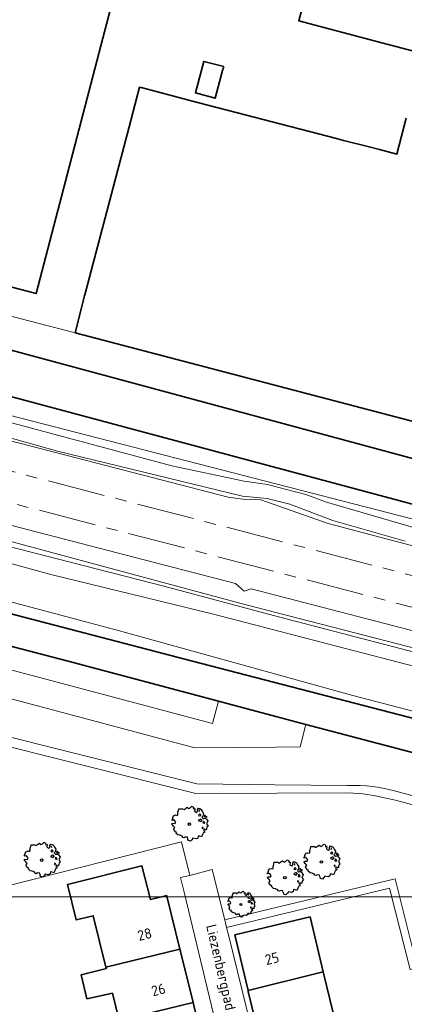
# Model space of a CAD drawing. Header units: metres. Extents: x 152391 to 157968, y 462336 to 467280.
# Tile 705 of 736: x 157224 to 157274, y 464694 to 464823. Entities that reach past the tile are written whole.
import ezdxf
from ezdxf.enums import TextEntityAlignment as Align

# ---------------------------------------------------------------- set-up
doc = ezdxf.new("R2010")
doc.units = ezdxf.units.M
doc.header["$LTSCALE"] = 0.75
doc.linetypes.add('AM-AS', pattern=[16, 10, -2, 2, -2])
doc.layers.get('0').update_dxf_attribs({"lineweight": 25})
for name, color, linetype, lineweight in [('B-GV-GR-BOOM-S', 252, 'Continuous', 25), ('B-WE-AM-AS_SPOOR-G', 10, 'AM-AS', 18), ('B-WE-GK-BESCHOEIING-G', 251, 'GK-BESCHOEIING', 35), ('B-WE-GR-BEPLANTING_CULTUUR_BOSPLANTSOEN-GV', 251, 'Continuous', 18), ('B-WE-GR-GRAS-GV', 251, 'Continuous', 13), ('B-WE-GR-GROENVOORZIENING-GV', 251, 'Continuous', 18), ('B-WE-GR-HAAG-GV', 251, 'Continuous', 13), ('B-WE-GR-STRUIK-GV', 251, 'Continuous', 13), ('B-WE-GW-TALUD_KRUIN-G', 251, 'Continuous', 18), ('B-WE-KW-KUNSTWERK_GELUIDSWERING_SCHERM-G', 5, 'Continuous', 18), ('B-WE-OG-BEBOUWING-GV', 6, 'Continuous', 35), ('B-WE-OG-BEBOUWING-T18', 1, 'Continuous', 18), ('B-WE-OG-TOPOGRAFIE-T18', 1, 'Continuous', 18), ('B-WE-OG-WATER-GV', 251, 'Continuous', 18), ('B-WE-OG-WATER_SLOOT-GV', 251, 'Continuous', 18), ('B-WE-VH-VERHARDING_HALFVERHARDING-GV', 251, 'Continuous', 18), ('B-WE-VH-VERHARDING_TEGEL-GV', 251, 'Continuous', 18)]:
    doc.layers.add(name, color=color, linetype=linetype, lineweight=lineweight)
doc.layers.add('X-XX-AL-TEKENBLAD_HULPLIJN-G', color=7, linetype='Continuous', lineweight=18, plot=False)
doc.styles.add('NLCS-ISO-M750-T18', font='NLCS-ISO.ttf', dxfattribs={"height": 1.35})
doc.linetypes.add('GK-BESCHOEIING', pattern='A,30,-5,[1,NLCS.SHX,S=1,R=0,X=0,Y=0],-5', length=40)

# ---------------------------------------------------------------- blocks, each defined once
blk = doc.blocks.new('SGR-BOOM_21_30')
at = {"linetype": 'Continuous'}
for p, q in [((-1.11, 1.19), (-1.05, 1.33)), ((-1.05, 1.33), (-1.02, 1.5)), ((-1.02, 1.5), (-0.67, 1.5)), ((-0.67, 1.5), (-0.52, 1.43)), ((-0.52, 1.43), (-0.47, 1.45)), ((-0.47, 1.45), (-0.37, 1.55)), ((-0.37, 1.55), (-0.23, 1.65)), ((-0.23, 1.65), (-0.13, 1.58)), ((-0.13, 1.58), (-0.06, 1.52)), ((-0.06, 1.52), (0.07, 1.58)), ((0.07, 1.58), (0.2, 1.71)), ((0.2, 1.71), (0.26, 1.73)), ((0.26, 1.73), (0.33, 1.7)), ((0.33, 1.7), (0.39, 1.65)), ((0.4, 1.53), (0.38, 1.5)), ((0.38, 1.5), (0.53, 1.52)), ((0.39, 1.65), (0.4, 1.53)), ((0.54, 1.48), (0.51, 1.29)), ((0.51, 1.29), (0.57, 1.24)), ((0.53, 1.52), (0.54, 1.48)), ((0.75, 1.2), (0.8, 1.29)), ((0.79, 1.4), (0.89, 1.56)), ((0.8, 1.29), (0.79, 1.4)), ((0.89, 1.56), (1.02, 1.53)), ((0.97, 1.37), (0.93, 1.33)), ((0.93, 1.33), (0.95, 1.25)), ((0.96, 1.27), (0.97, 1.37)), ((1.02, 1.53), (1.16, 1.45)), ((1.16, 1.45), (1.25, 1.27)), ((-1.7, 0.37), (-1.66, 0.48)), ((-1.49, 0.41), (-1.7, 0.37)), ((-1.68, -0.03), (-1.67, 0.09)), ((-1.67, 0.09), (-1.39, 0.07)), ((-1.66, 0.48), (-1.6, 0.53)), ((-1.63, 0.58), (-1.53, 0.87)), ((-1.6, 0.53), (-1.63, 0.58)), ((-1.53, 0.87), (-1.46, 0.86)), ((-1.42, 0.33), (-1.49, 0.41)), ((-1.46, 0.86), (-1.34, 0.91)), ((-1.33, 0.18), (-1.42, 0.33)), ((-1.39, 0.07), (-1.33, 0.18)), ((-1.34, 0.91), (-1.18, 0.86)), ((-1.18, 0.86), (-1.12, 0.92)), ((-1.13, 1.09), (-1.11, 1.19)), ((-1.12, 0.92), (-1.13, 1.09)), ((0.57, 1.24), (0.69, 1.15)), ((0.69, 1.15), (0.75, 1.2)), ((0.94, 0.91), (0.89, 0.87)), ((0.89, 0.87), (0.93, 0.83)), ((0.93, 0.41), (0.89, 0.33)), ((0.89, 0.33), (1.03, 0.32)), ((0.93, 0.83), (0.98, 0.84)), ((1.05, 0.46), (0.93, 0.41)), ((0.97, 0.97), (0.94, 0.91)), ((0.95, 1.25), (0.96, 1.24)), ((1.03, 0.97), (0.97, 0.97)), ((0.98, 0.84), (1.03, 0.78)), ((1.08, 0.94), (1.03, 0.97)), ((1.03, 0.78), (1.08, 0.84)), ((1.03, 0.32), (1.11, 0.25)), ((1.11, 0.46), (1.05, 0.46)), ((1.12, 0.87), (1.08, 0.94)), ((1.08, 0.84), (1.12, 0.87)), ((1.22, 0.4), (1.11, 0.46)), ((1.11, 0.25), (1.2, 0.37)), ((1.2, 0.37), (1.24, 0.41)), ((1.32, 0.79), (1.23, 0.69)), ((1.23, 0.69), (1.27, 0.63)), ((1.25, 1.27), (1.38, 1.06)), ((1.27, 0.63), (1.38, 0.56)), ((1.34, 0.18), (1.31, 0.1)), ((1.43, 0.05), (1.31, 0.1)), ((1.38, 1.06), (1.32, 0.79)), ((1.36, 0.3), (1.34, 0.23)), ((1.34, 0.23), (1.34, 0.18)), ((1.43, 0.23), (1.36, 0.3)), ((1.38, 0.56), (1.44, 0.6)), ((1.47, 0.2), (1.43, 0.23)), ((1.43, 0.05), (1.51, 0.14)), ((1.47, 0.86), (1.44, 0.81)), ((1.44, 0.81), (1.46, 0.74)), ((1.44, 0.6), (1.57, 0.56)), ((1.46, 0.74), (1.53, 0.69)), ((1.54, 0.86), (1.47, 0.86)), ((1.51, 0.14), (1.47, 0.2)), ((1.53, 0.73), (1.64, 0.68)), ((1.53, 0.69), (1.54, 0.73)), ((1.62, 0.76), (1.54, 0.86)), ((1.57, 0.56), (1.64, 0.51)), ((1.73, 0.71), (1.62, 0.76)), ((1.64, 0.68), (1.73, 0.71)), ((1.64, 0.51), (1.81, 0.32)), ((1.72, 0.1), (1.67, 0.04)), ((1.67, 0.04), (1.76, -0.09)), ((1.81, 0.32), (1.72, 0.1)), ((-1.54, -0.18), (-1.68, -0.03)), ((-1.55, -0.51), (-1.49, -0.42)), ((-1.35, -0.75), (-1.55, -0.51)), ((-1.44, -0.32), (-1.54, -0.18)), ((-1.49, -0.42), (-1.44, -0.32)), ((-1.25, -0.78), (-1.35, -0.75)), ((-1.27, -0.9), (-1.25, -0.78)), ((-1.11, -1.05), (-1.27, -0.9)), ((-0.91, -1.08), (-1.11, -1.05)), ((-0.67, -1.18), (-0.91, -1.08)), ((-0.68, -1.29), (-0.67, -1.18)), ((-0.4, -1.26), (-0.55, -1.33)), ((-0.19, -1.28), (-0.4, -1.26)), ((-0.16, -1.43), (-0.19, -1.28)), ((0.84, -1.16), (0.83, -1.36)), ((1.03, -1.18), (0.84, -1.16)), ((1.18, -1.24), (1.03, -1.18)), ((1.29, -1.01), (1.18, -1.24)), ((1.29, -0.29), (1.24, -0.36)), ((1.24, -0.36), (1.25, -0.42)), ((1.26, -0.42), (1.33, -0.41)), ((1.33, -0.34), (1.29, -0.29)), ((1.36, -0.88), (1.29, -1.01)), ((1.33, -0.41), (1.33, -0.34)), ((1.37, -0.83), (1.36, -0.88)), ((1.48, -0.8), (1.37, -0.83)), ((1.46, -0.47), (1.39, -0.59)), ((1.39, -0.59), (1.43, -0.64)), ((1.43, -0.64), (1.5, -0.7)), ((1.58, -0.59), (1.46, -0.47)), ((1.5, -0.7), (1.48, -0.8)), ((1.66, -0.52), (1.58, -0.59)), ((1.68, -0.42), (1.66, -0.52)), ((1.72, -0.31), (1.68, -0.42)), ((1.84, -0.18), (1.72, -0.31)), ((1.76, -0.09), (1.84, -0.18)), ((-0.55, -1.33), (-0.68, -1.29)), ((-0.13, -1.49), (-0.16, -1.43)), ((-0.1, -1.61), (-0.13, -1.49)), ((0.11, -1.67), (-0.1, -1.61)), ((0.25, -1.52), (0.11, -1.67)), ((0.36, -1.38), (0.25, -1.52)), ((0.68, -1.44), (0.36, -1.38)), ((0.83, -1.36), (0.68, -1.44))]:
    blk.add_line(p, q, dxfattribs=at)
blk.add_circle((0, 0), 0.126, dxfattribs=at)
blk = doc.blocks.new('SGR-BOOM_31_50')
at = {"linetype": 'Continuous'}
for p, q in [((-1.51, 1.45), (-1.48, 1.58)), ((-1.49, 1.23), (-1.51, 1.45)), ((-1.48, 1.58), (-1.4, 1.78)), ((-1.4, 1.78), (-1.36, 2)), ((-1.36, 2), (-0.89, 2)), ((-0.89, 2), (-0.69, 1.91)), ((-0.69, 1.91), (-0.63, 1.93)), ((-0.63, 1.93), (-0.49, 2.06)), ((-0.49, 2.06), (-0.3, 2.2)), ((-0.3, 2.2), (-0.18, 2.11)), ((-0.18, 2.11), (-0.08, 2.02)), ((-0.08, 2.02), (0.09, 2.11)), ((0.09, 2.11), (0.27, 2.28)), ((0.27, 2.28), (0.35, 2.31)), ((0.35, 2.31), (0.44, 2.26)), ((0.44, 2.26), (0.52, 2.2)), ((0.54, 2.04), (0.51, 2)), ((0.51, 2), (0.71, 2.02)), ((0.52, 2.2), (0.54, 2.04)), ((0.72, 1.98), (0.68, 1.71)), ((0.68, 1.71), (0.75, 1.65)), ((0.71, 2.02), (0.72, 1.98)), ((0.75, 1.65), (0.92, 1.54)), ((0.92, 1.54), (1, 1.6)), ((1, 1.6), (1.06, 1.71)), ((1.05, 1.87), (1.19, 2.09)), ((1.06, 1.71), (1.05, 1.87)), ((1.19, 2.09), (1.36, 2.04)), ((1.3, 1.82), (1.23, 1.78)), ((1.23, 1.78), (1.27, 1.67)), ((1.3, 1.3), (1.25, 1.21)), ((1.27, 1.67), (1.28, 1.65)), ((1.28, 1.69), (1.3, 1.82)), ((1.37, 1.3), (1.3, 1.3)), ((1.36, 2.04), (1.54, 1.93)), ((1.44, 1.25), (1.37, 1.3)), ((1.54, 1.93), (1.67, 1.69)), ((1.67, 1.69), (1.84, 1.41)), ((1.84, 1.41), (1.76, 1.06)), ((-2.27, 0.49), (-2.21, 0.64)), ((-1.99, 0.55), (-2.27, 0.49)), ((-2.24, -0.04), (-2.22, 0.11)), ((-2.22, 0.11), (-1.85, 0.09)), ((-2.21, 0.64), (-2.13, 0.71)), ((-2.18, 0.77), (-2.04, 1.17)), ((-2.13, 0.71), (-2.18, 0.77)), ((-2.04, 1.17), (-1.94, 1.14)), ((-1.9, 0.44), (-1.99, 0.55)), ((-1.94, 1.14), (-1.79, 1.21)), ((-1.77, 0.25), (-1.9, 0.44)), ((-1.85, 0.09), (-1.77, 0.25)), ((-1.79, 1.21), (-1.57, 1.14)), ((-1.57, 1.14), (-1.49, 1.23)), ((1.25, 1.21), (1.19, 1.17)), ((1.19, 1.17), (1.23, 1.1)), ((1.23, 0.55), (1.19, 0.44)), ((1.19, 0.44), (1.37, 0.42)), ((1.23, 1.1), (1.31, 1.12)), ((1.4, 0.62), (1.23, 0.55)), ((1.31, 1.12), (1.37, 1.03)), ((1.37, 1.03), (1.44, 1.12)), ((1.37, 0.42), (1.48, 0.33)), ((1.48, 0.62), (1.4, 0.62)), ((1.5, 1.17), (1.44, 1.25)), ((1.44, 1.12), (1.5, 1.17)), ((1.62, 0.53), (1.48, 0.62)), ((1.48, 0.33), (1.61, 0.49)), ((1.61, 0.49), (1.65, 0.55)), ((1.76, 1.06), (1.64, 0.93)), ((1.64, 0.93), (1.7, 0.84)), ((1.7, 0.84), (1.84, 0.75)), ((1.79, 0.25), (1.75, 0.14)), ((1.91, 0.07), (1.75, 0.14)), ((1.81, 0.4), (1.79, 0.31)), ((1.79, 0.31), (1.79, 0.25)), ((1.9, 0.31), (1.81, 0.4)), ((1.84, 0.75), (1.92, 0.79)), ((1.96, 0.27), (1.9, 0.31)), ((1.91, 0.07), (2.01, 0.18)), ((1.96, 1.14), (1.92, 1.08)), ((1.92, 1.08), (1.95, 0.99)), ((1.92, 0.79), (2.09, 0.75)), ((1.95, 0.99), (2.04, 0.93)), ((2.06, 1.14), (1.96, 1.14)), ((2.01, 0.18), (1.96, 0.27)), ((2.04, 0.97), (2.18, 0.9)), ((2.04, 0.93), (2.06, 0.97)), ((2.16, 1.01), (2.06, 1.14)), ((2.09, 0.75), (2.18, 0.68)), ((2.3, 0.95), (2.16, 1.01)), ((2.18, 0.9), (2.3, 0.95)), ((2.18, 0.68), (2.41, 0.42)), ((2.29, 0.14), (2.23, 0.05)), ((2.23, 0.05), (2.35, -0.13)), ((2.41, 0.42), (2.29, 0.14)), ((-2.05, -0.24), (-2.24, -0.04)), ((-2.07, -0.67), (-1.99, -0.56)), ((-1.8, -1), (-2.07, -0.67)), ((-1.91, -0.43), (-2.05, -0.24)), ((-1.99, -0.56), (-1.91, -0.43)), ((-1.67, -1.05), (-1.8, -1)), ((-1.7, -1.2), (-1.67, -1.05)), ((-1.48, -1.4), (-1.7, -1.2)), ((1.72, -0.39), (1.65, -0.48)), ((1.65, -0.48), (1.67, -0.56)), ((1.68, -0.56), (1.78, -0.54)), ((1.78, -0.45), (1.72, -0.39)), ((1.81, -1.18), (1.72, -1.35)), ((1.78, -0.54), (1.78, -0.45)), ((1.82, -1.11), (1.81, -1.18)), ((1.98, -1.07), (1.82, -1.11)), ((1.95, -0.63), (1.85, -0.78)), ((1.85, -0.78), (1.9, -0.85)), ((1.9, -0.85), (1.99, -0.94)), ((2.1, -0.78), (1.95, -0.63)), ((1.99, -0.94), (1.98, -1.07)), ((2.21, -0.7), (2.1, -0.78)), ((2.24, -0.56), (2.21, -0.7)), ((2.29, -0.41), (2.24, -0.56)), ((2.46, -0.24), (2.29, -0.41)), ((2.35, -0.13), (2.46, -0.24)), ((-1.22, -1.44), (-1.48, -1.4)), ((-0.89, -1.57), (-1.22, -1.44)), ((-0.91, -1.72), (-0.89, -1.57)), ((-0.73, -1.77), (-0.91, -1.72)), ((-0.53, -1.68), (-0.73, -1.77)), ((-0.25, -1.7), (-0.53, -1.68)), ((-0.21, -1.9), (-0.25, -1.7)), ((-0.18, -1.99), (-0.21, -1.9)), ((-0.13, -2.14), (-0.18, -1.99)), ((0.15, -2.23), (-0.13, -2.14)), ((0.34, -2.03), (0.15, -2.23)), ((0.47, -1.83), (0.34, -2.03)), ((0.91, -1.92), (0.47, -1.83)), ((1.11, -1.81), (0.91, -1.92)), ((1.13, -1.55), (1.11, -1.81)), ((1.37, -1.57), (1.13, -1.55)), ((1.58, -1.66), (1.37, -1.57)), ((1.72, -1.35), (1.58, -1.66))]:
    blk.add_line(p, q, dxfattribs=at)
blk.add_circle((0, 0), 0.169, dxfattribs=at)

msp = doc.modelspace()

# ---------------------------------------------------------------- linework, layer by layer
at = {"layer": 'B-WE-AM-AS_SPOOR-G'}
for points in [[(156559.2, 464923.91), (156579.24, 464921.31), (156598.48, 464918.63), (156609.54, 464916.9), (156621.56, 464914.9), (156633.95, 464912.72), (156655.12, 464908.74), (156674.91, 464904.58), (156694.64, 464900.16), (156719.24, 464894.34), (156743.77, 464888.26), (156778.06, 464879.48), (156889.44, 464850.45), (157053.2, 464807.93), (157965.4, 464570.65)], [(156554.2, 464918.51), (156575.02, 464916.28), (156591.64, 464914.2), (156608.23, 464911.88), (156628.91, 464908.62), (156646.6, 464905.5), (156666.56, 464901.64), (156686.45, 464897.47), (156708.76, 464892.46), (156731.01, 464887.18), (156755.65, 464881), (156798.8, 464869.89), (157023.35, 464811.51), (157098.49, 464792.05), (157349.75, 464726.64), (157713.78, 464632.11)]]:
    msp.add_lwpolyline(points, dxfattribs=at)
at = {"layer": 'B-WE-GK-BESCHOEIING-G'}
for points in [[(157318.39, 464747.93), (157205.1, 464778.25), (157042.19, 464820.8)], [(157078.62, 464817.78), (157134.7, 464803.34), (157310.37, 464755.94)], [(157002.11, 464802.17), (157021.73, 464797.18), (157080.6, 464782.03), (157139.22, 464767.13), (157194.38, 464752.65), (157246.18, 464739.13), (157304.94, 464723.9), (157367.28, 464707.42), (157396.15, 464700.47)], [(157202.8, 464746.2), (157229.99, 464739.15), (157249.55, 464733.92)], [(157260.92, 464730.9), (157257.02, 464731.92), (157249.55, 464733.92)], [(157355.95, 464706.05), (157305.02, 464719.29), (157260.92, 464730.9)]]:
    msp.add_lwpolyline(points, dxfattribs=at)
at = {"layer": 'B-WE-GR-BEPLANTING_CULTUUR_BOSPLANTSOEN-GV'}
for points in [[(157209.84, 464737.6), (157246.45, 464727.84), (157256.96, 464727.96), (157260.16, 464728), (157260.92, 464730.9), (157257.02, 464731.92), (157249.55, 464733.92), (157248.78, 464731.03), (157225.1, 464737.32), (157202.07, 464743.4), (157202.8, 464746.2), (157195.69, 464748.04), (157195.09, 464745.72), (157194.47, 464743.33)], [(157260.92, 464730.9), (157260.16, 464728), (157256.96, 464727.96), (157246.45, 464727.84), (157209.84, 464737.6)], [(157180.85, 464728.49), (157186.33, 464729.82), (157186.12, 464731.03), (157203.33, 464734.02), (157246.73, 464723.15), (157256.88, 464723.04), (157266.29, 464722.94)], [(157266.29, 464722.94), (157256.88, 464723.04), (157246.73, 464723.15), (157203.33, 464734.02), (157186.12, 464731.03), (157186.33, 464729.82)], [(157320.95, 464685.07), (157323.31, 464689.33), (157339.41, 464680.03), (157337.11, 464675.84), (157338.07, 464675.3), (157341.45, 464679.77), (157344.36, 464683.61), (157352.18, 464693.94), (157345.31, 464699.17), (157340.72, 464702.66), (157340.36, 464702.72), (157272.6, 464721.03), (157269.93, 464721.61), (157268.34, 464721.88), (157266.5, 464722), (157257.15, 464721.96), (157246.58, 464721.92), (157203.29, 464732.77), (157186.33, 464729.82), (157180.85, 464728.49)], [(157186.33, 464729.82), (157203.29, 464732.77), (157246.58, 464721.92), (157257.15, 464721.96), (157266.5, 464722), (157268.34, 464721.88), (157269.93, 464721.61), (157272.6, 464721.03), (157340.36, 464702.72), (157340.72, 464702.66), (157345.31, 464699.17), (157352.18, 464693.94), (157352.27, 464694.07), (157353.89, 464696.2), (157352.08, 464697.88), (157347.88, 464700.6), (157344.58, 464702.47), (157339.54, 464704.08), (157272.95, 464722.14)], [(157272.95, 464722.14), (157339.54, 464704.08), (157344.58, 464702.47), (157347.88, 464700.6), (157352.08, 464697.88), (157353.89, 464696.2), (157355.53, 464704.05), (157355.95, 464706.05), (157305.02, 464719.29), (157260.92, 464730.9)], [(157183.95, 464724.81), (157187.74, 464723.98), (157192.7, 464725.19), (157198.12, 464703.52), (157219.08, 464705.76), (157218.31, 464708.91), (157244.74, 464715.62), (157245.79, 464711.24), (157248.74, 464712), (157250.35, 464705.44), (157272.56, 464710.77), (157275.21, 464700.2), (157304.96, 464707.47), (157305.39, 464705.72), (157308.13, 464705.08), (157313.21, 464684.54), (157319.21, 464685.97), (157320.95, 464685.07)]]:
    msp.add_lwpolyline(points, dxfattribs=at)
for points in [[(157266.29, 464722.94, -0.0771), (157272.95, 464722.14)], [(157272.95, 464722.14, 0.0771), (157266.29, 464722.94)]]:
    msp.add_lwpolyline(points, format="xyb", dxfattribs=at)
at = {"layer": 'B-WE-GR-GRAS-GV'}
for points in [[(157369.9, 464715.59), (157343.9, 464722.15), (157333.49, 464724.81), (157320.04, 464728.36), (157303.55, 464732.87), (157257.34, 464744.91), (157242.43, 464748.93), (157221.61, 464754.23), (157205.42, 464758.68), (157190.49, 464762.61), (157131.55, 464777.78), (157107.58, 464784)], [(157122.25, 464778.02), (157157.34, 464769), (157176.49, 464763.99), (157196.98, 464758.48), (157211.69, 464754.8), (157227.71, 464750.44), (157248.73, 464745.31), (157281.61, 464736.76), (157296.95, 464732.6), (157321.51, 464726.34), (157327.67, 464724.47), (157343.55, 464720.34), (157369.14, 464713.65)]]:
    msp.add_lwpolyline(points, dxfattribs=at)
at = {"layer": 'B-WE-GR-GROENVOORZIENING-GV'}
for points in [[(156961.33, 464822.68), (157001.46, 464812.21), (157000.75, 464809.68), (157008.49, 464807.61), (157009.23, 464810.01), (157112.73, 464783.22), (157140.12, 464775.86), (157212.97, 464757.31), (157252.97, 464746.54), (157296.76, 464735.22), (157336.93, 464724.67), (157373.14, 464715.47)], [(157382.4, 464715.4), (157350.62, 464723.64), (157349.51, 464722.98), (157348.49, 464724.18), (157334.72, 464727.94), (157302.98, 464735.75), (157302.1, 464735.28), (157301.16, 464736.29), (157253.8, 464748.58), (157252.89, 464748.24), (157251.74, 464749.26), (157203.3, 464761.8), (157201.23, 464761.7), (157199.77, 464762.65), (157149.61, 464775.54), (157148.18, 464775.07), (157147.01, 464775.98), (157093.76, 464789.61), (157055.47, 464799.37), (157028.15, 464806.07), (157009.67, 464811.4), (156978.65, 464819.22)]]:
    msp.add_lwpolyline(points, dxfattribs=at)
msp.add_lwpolyline([(157305.39, 464705.72), (157304.96, 464707.47), (157275.21, 464700.2), (157272.56, 464710.77), (157250.35, 464705.44), (157250.59, 464704.47), (157271.83, 464709.56), (157274.48, 464698.99), (157303.66, 464706.12)], close=True, dxfattribs=at)
at = {"layer": 'B-WE-GR-HAAG-GV'}
msp.add_lwpolyline([(157250.59, 464704.47), (157271.83, 464709.56), (157274.48, 464698.99), (157303.66, 464706.12), (157305.39, 464705.72), (157304.96, 464707.47), (157275.21, 464700.2), (157272.56, 464710.77), (157250.35, 464705.44)], close=True, dxfattribs=at)
at = {"layer": 'B-WE-GR-STRUIK-GV'}
for points in [[(157377.83, 464732.14), (157341.4, 464741.4), (157285.98, 464754.78), (157196.3, 464777.88), (157115.55, 464799.48), (157093.58, 464805.23), (157079.57, 464808.62), (156965.76, 464839.2)], [(157373.14, 464715.47), (157336.93, 464724.67), (157296.76, 464735.22), (157252.97, 464746.54), (157212.97, 464757.31), (157140.12, 464775.86), (157112.73, 464783.22), (157009.23, 464810.01), (157008.49, 464807.61), (157000.75, 464809.68), (157001.46, 464812.21), (156961.33, 464822.68)], [(156992.5, 464806.49), (156998.06, 464805.49), (156998.18, 464805.46), (156999.71, 464805.05), (157000.56, 464804.4), (157001.81, 464803.89), (157002.49, 464803.72), (157019.57, 464799.46), (157039.85, 464794.27), (157074.48, 464785.01), (157144.08, 464767.32), (157182.06, 464757.47), (157196.78, 464753.53), (157211.21, 464750), (157221.2, 464747.22), (157236.65, 464743.08), (157267.02, 464734.66), (157295.45, 464727.23), (157305.74, 464724.62), (157319.25, 464720.93), (157332.21, 464717.58), (157352.91, 464712.46), (157392.96, 464702.37)], [(157117.68, 464797.73), (157147.98, 464789.89), (157150.6, 464789.31), (157153.82, 464788.47), (157156.19, 464787.75), (157160.91, 464786.5), (157177.75, 464781.77), (157192.53, 464777.94), (157208.09, 464774.32), (157220.95, 464770.6), (157243.46, 464764.6), (157252.9, 464762.57), (157255.94, 464762.15), (157258.22, 464761.56), (157260.93, 464760.85), (157263.62, 464759.85), (157276.6, 464756.06), (157287.73, 464753.12), (157307.79, 464748.44), (157347.71, 464737.69), (157357.34, 464735.1), (157363.15, 464733.65)], [(157363.15, 464733.65), (157357.34, 464735.1), (157347.71, 464737.69), (157307.79, 464748.44), (157287.73, 464753.12), (157276.6, 464756.06), (157263.62, 464759.85), (157260.93, 464760.85), (157258.22, 464761.56), (157255.94, 464762.15), (157252.9, 464762.57), (157243.46, 464764.6), (157220.95, 464770.6), (157208.09, 464774.32), (157192.53, 464777.94), (157177.75, 464781.77), (157160.91, 464786.5), (157156.19, 464787.75), (157153.82, 464788.47), (157150.6, 464789.31), (157147.98, 464789.89), (157117.68, 464797.73)], [(157127.78, 464792.92), (157142.4, 464789.24), (157146.84, 464788.31), (157149.29, 464788.06), (157151.33, 464787.58), (157153.26, 464786.91), (157154.73, 464786.16), (157163.99, 464783.7), (157190.39, 464776.48), (157199.36, 464774.36), (157204.97, 464773.57), (157208.06, 464772.74), (157211.56, 464771.27), (157228.57, 464766.49), (157252.65, 464760.64), (157255.88, 464760.35), (157258.85, 464759.61), (157264.43, 464757.45), (157273.85, 464754.75)], [(157107.58, 464784), (157131.55, 464777.78), (157190.49, 464762.61), (157205.42, 464758.68), (157221.61, 464754.23), (157242.43, 464748.93), (157257.34, 464744.91), (157303.55, 464732.87), (157320.04, 464728.36), (157333.49, 464724.81), (157343.9, 464722.15), (157369.9, 464715.59)], [(157273.85, 464754.75), (157264.43, 464757.45), (157258.85, 464759.61), (157255.88, 464760.35), (157252.65, 464760.64), (157228.57, 464766.49), (157211.56, 464771.27), (157208.06, 464772.74), (157204.97, 464773.57), (157199.36, 464774.36), (157190.39, 464776.48), (157163.99, 464783.7), (157166.17, 464782.39), (157200.15, 464773.53), (157202, 464773.59), (157204.94, 464773.13), (157206.6, 464772.19), (157218.56, 464768.85), (157250.81, 464760.49), (157252.73, 464760.25), (157255.05, 464760.17), (157263.82, 464757.09), (157294.74, 464748.89)], [(157369.14, 464713.65), (157343.55, 464720.34), (157327.67, 464724.47), (157321.51, 464726.34), (157296.95, 464732.6), (157281.61, 464736.76), (157248.73, 464745.31), (157227.71, 464750.44), (157211.69, 464754.8), (157196.98, 464758.48), (157176.49, 464763.99), (157157.34, 464769), (157122.25, 464778.02)]]:
    msp.add_lwpolyline(points, dxfattribs=at)
at = {"layer": 'B-WE-GW-TALUD_KRUIN-G'}
msp.add_lwpolyline([(157127.78, 464792.92), (157142.4, 464789.24), (157146.84, 464788.31), (157149.29, 464788.06), (157151.33, 464787.58), (157153.26, 464786.91), (157154.73, 464786.16), (157163.99, 464783.7), (157190.39, 464776.48), (157199.36, 464774.36), (157204.97, 464773.57), (157208.06, 464772.74), (157211.56, 464771.27), (157228.57, 464766.49), (157252.65, 464760.64), (157255.88, 464760.35), (157258.85, 464759.61), (157264.43, 464757.45), (157273.85, 464754.75)], dxfattribs=at)
at = {"layer": 'B-WE-KW-KUNSTWERK_GELUIDSWERING_SCHERM-G'}
msp.add_lwpolyline([(157009.23, 464810.01), (157112.73, 464783.22), (157140.12, 464775.86), (157212.97, 464757.31), (157252.97, 464746.54), (157296.76, 464735.22), (157336.93, 464724.67), (157373.14, 464715.47)], dxfattribs=at)
at = {"layer": 'B-WE-OG-BEBOUWING-GV'}
for points in [[(157185.48, 464852.47), (157185.74, 464853.47), (157186.13, 464853.37), (157186.21, 464853.67), (157177.95, 464855.8), (157177.92, 464855.71), (157176.51, 464856.1), (157176.74, 464856.94), (157166.99, 464859.56), (157166.76, 464858.73), (157164.41, 464859.35), (157150.8, 464806.92), (157150.7, 464806.58), (157225.82, 464787.03), (157239.54, 464839.78), (157238.3, 464840.1), (157237.21, 464840.39), (157227.62, 464843.7), (157227.36, 464842.87), (157226.02, 464843.29), (157217.77, 464845.45), (157217.47, 464844.16), (157207.22, 464803.61), (157174.98, 464812.02)], [(157250.22, 464816.58), (157247.64, 464817.27), (157246.53, 464813.16), (157249.11, 464812.47), (157250.08, 464816.08)], [(157234.89, 464699.29), (157244.52, 464701.64), (157242.82, 464708.52), (157242.8, 464708.61), (157240.67, 464708.08), (157239.58, 464712.48), (157229.88, 464710.05), (157231.02, 464705.43), (157233.24, 464705.98)], [(157261.47, 464705.84), (157251.66, 464703.49), (157253.4, 464696.24), (157263.19, 464698.66)], [(157244.52, 464701.64), (157234.89, 464699.29), (157234.94, 464699.1), (157231.66, 464698.28), (157232.41, 464695.17), (157235.73, 464695.89), (157236.61, 464692.33), (157246.25, 464694.68), (157244.6, 464701.32)], [(157264.86, 464691.71), (157263.23, 464698.51), (157263.19, 464698.66), (157253.4, 464696.24), (157253.42, 464696.12), (157255.1, 464689.16), (157258.81, 464690.05), (157258.77, 464690.2), (157264.89, 464691.56)], [(157246.25, 464694.68), (157236.61, 464692.33), (157236.71, 464691.95), (157238.39, 464685.13), (157238.43, 464684.98), (157244.58, 464686.55), (157244.61, 464686.44), (157248.08, 464687.28), (157246.34, 464694.31)]]:
    msp.add_lwpolyline(points, close=True, dxfattribs=at)
for points in [[(157263.73, 464836.76), (157260, 464822.56), (157269.97, 464819.92), (157276.11, 464818.31)], [(157273.96, 464809.86), (157272.78, 464805.18), (157270.52, 464805.77), (157269.16, 464806.12), (157265.84, 464806.98), (157264.89, 464807.22), (157245.79, 464812.18), (157245.68, 464812.21), (157239.46, 464813.86), (157239.35, 464813.88), (157239.26, 464813.9), (157237.86, 464808.56), (157232.14, 464786.84), (157232.11, 464786.73), (157230.86, 464781.92), (157311.64, 464760.72)]]:
    msp.add_lwpolyline(points, dxfattribs=at)
at = {"layer": 'B-WE-OG-WATER-GV'}
msp.add_lwpolyline([(157367.28, 464707.42), (157304.94, 464723.9), (157246.18, 464739.13), (157194.38, 464752.65), (157139.22, 464767.13), (157080.6, 464782.03), (157021.73, 464797.18), (157002.11, 464802.17), (157002.02, 464801.77), (157001.58, 464799.64), (157001.3, 464798.24), (157181.36, 464751.75), (157195.69, 464748.04), (157202.8, 464746.2), (157229.99, 464739.15), (157249.55, 464733.92), (157257.02, 464731.92), (157260.92, 464730.9), (157305.02, 464719.29), (157355.95, 464706.05), (157388.12, 464697.94)], dxfattribs=at)
at = {"layer": 'B-WE-OG-WATER_SLOOT-GV'}
for points in [[(156845.41, 464883.26), (156844.36, 464879.12), (156844.76, 464878.43), (156846.12, 464877.55), (156864.57, 464872.67), (156897.98, 464864), (156945.06, 464851.7), (156999.99, 464837.64), (157022.07, 464832.06), (157078.62, 464817.78), (157134.7, 464803.34), (157310.37, 464755.94), (157319.92, 464752.91)], [(157380.51, 464732.56), (157356.43, 464738.71), (157318.39, 464747.93), (157205.1, 464778.25), (157042.19, 464820.8), (157000, 464831.86), (156999.63, 464831.96), (156996.87, 464832.69), (156996.09, 464832.9), (156966, 464840.87)], [(156965.76, 464839.2), (157079.57, 464808.62), (157093.58, 464805.23), (157115.55, 464799.48), (157196.3, 464777.88), (157285.98, 464754.78), (157341.4, 464741.4), (157377.83, 464732.14)], [(156999.99, 464837.64), (156999.63, 464831.96), (157000, 464831.86), (157042.19, 464820.8), (157205.1, 464778.25), (157318.39, 464747.93), (157356.43, 464738.71), (157380.51, 464732.56), (157384.51, 464732.78), (157387.85, 464735.02), (157390.64, 464737.91)], [(157319.92, 464752.91), (157310.37, 464755.94), (157134.7, 464803.34), (157078.62, 464817.78), (157022.07, 464832.06), (156999.99, 464837.64)], [(157326.9, 464756.72), (157323.76, 464757.54), (157321.29, 464758.19), (157311.64, 464760.72), (157230.86, 464781.92), (157127.92, 464808.61), (157127.66, 464807.57), (157112.99, 464811.27), (157113.73, 464814.03), (157112.24, 464814.47)], [(157392.96, 464702.37), (157352.91, 464712.46), (157332.21, 464717.58), (157319.25, 464720.93), (157305.74, 464724.62), (157295.45, 464727.23), (157267.02, 464734.66), (157236.65, 464743.08), (157221.2, 464747.22), (157211.21, 464750), (157196.78, 464753.53), (157182.06, 464757.47), (157144.08, 464767.32), (157074.48, 464785.01)], [(157080.6, 464782.03), (157139.22, 464767.13), (157194.38, 464752.65), (157246.18, 464739.13), (157304.94, 464723.9), (157367.28, 464707.42)]]:
    msp.add_lwpolyline(points, dxfattribs=at)
msp.add_lwpolyline([(157202.8, 464746.2), (157202.07, 464743.4), (157225.1, 464737.32), (157248.78, 464731.03), (157249.55, 464733.92), (157229.99, 464739.15)], close=True, dxfattribs=at)
at = {"layer": 'B-WE-VH-VERHARDING_HALFVERHARDING-GV'}
for points in [[(156978.65, 464819.22), (157009.67, 464811.4), (157028.15, 464806.07), (157055.47, 464799.37), (157093.76, 464789.61), (157147.01, 464775.98), (157148.18, 464775.07), (157149.61, 464775.54), (157199.77, 464762.65), (157201.23, 464761.7), (157203.3, 464761.8), (157251.74, 464749.26), (157252.89, 464748.24), (157253.8, 464748.58), (157301.16, 464736.29), (157302.1, 464735.28), (157302.98, 464735.75), (157334.72, 464727.94), (157348.49, 464724.18), (157349.51, 464722.98), (157350.62, 464723.64), (157382.4, 464715.4)], [(157294.74, 464748.89), (157263.82, 464757.09), (157255.05, 464760.17), (157252.73, 464760.25), (157250.81, 464760.49), (157218.56, 464768.85), (157206.6, 464772.19), (157204.94, 464773.13), (157202, 464773.59), (157200.15, 464773.53), (157166.17, 464782.39), (157163.99, 464783.7), (157154.73, 464786.16), (157153.26, 464786.91), (157151.33, 464787.58), (157149.29, 464788.06), (157146.84, 464788.31), (157142.4, 464789.24), (157127.78, 464792.92)]]:
    msp.add_lwpolyline(points, dxfattribs=at)
at = {"layer": 'B-WE-VH-VERHARDING_TEGEL-GV'}
msp.add_lwpolyline([(157250.88, 464703.3), (157250.59, 464704.47), (157250.35, 464705.44), (157248.74, 464712), (157245.79, 464711.24), (157244.6, 464710.96), (157245.06, 464709.06), (157252.18, 464679.43), (157256.48, 464680.48)], close=True, dxfattribs=at)
at = {"layer": 'X-XX-AL-TEKENBLAD_HULPLIJN-G', "flags": 128}
msp.add_lwpolyline([(157323.17, 464708.44), (157015.67, 464708.44), (156858.17, 464708.44), (156708.17, 464708.44), (156708.17, 464493.19), (156708.17, 464277.94), (156858.17, 464277.94), (157015.67, 464277.94), (157173.17, 464277.94), (157173.17, 464367.45), (157323.17, 464367.45)], close=True, dxfattribs=at)

# ---------------------------------------------------------------- block references
at = {"layer": 'B-GV-GR-BOOM-S', "transparency": 33554559}
for name, p in [('SGR-BOOM_31_50', (157245.75, 464717.91)), ('SGR-BOOM_31_50', (157226.52, 464713.23)), ('SGR-BOOM_31_50', (157262.94, 464712.98)), ('SGR-BOOM_31_50', (157258.17, 464710.94)), ('SGR-BOOM_21_30', (157252.47, 464707.45))]:
    msp.add_blockref(name, p, dxfattribs=at)

# ---------------------------------------------------------------- texts
at = {"layer": 'B-WE-OG-BEBOUWING-T18', "style": 'NLCS-ISO-M750-T18'}
for s, rotation, p in [('28', 13.9, (157239.93, 464703.56)), ('25', 13.5, (157256.51, 464700.41)), ('26', 13.9, (157241.72, 464696.34))]:
    msp.add_text(s, height=1.35, rotation=rotation, dxfattribs=at).set_placement(p, align=Align.MIDDLE)
at = {"layer": 'B-WE-OG-TOPOGRAFIE-T18', "style": 'NLCS-ISO-M750-T18'}
msp.add_text('Liezenbergpad', height=1.35, rotation=283.1, dxfattribs=at).set_placement((157249.68, 464699.22), align=Align.MIDDLE)

doc.saveas('drawing.dxf')
